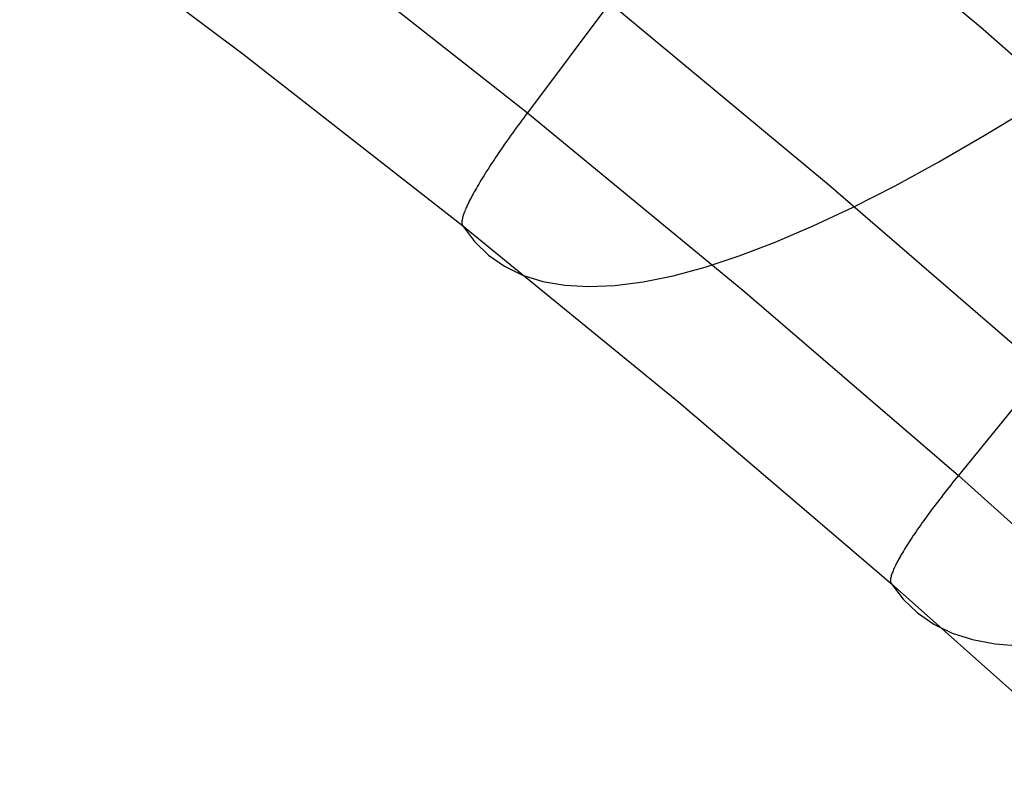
# Model space of a CAD drawing. Header units: millimetres. Extents: x 119 to 175.9, y -203.1 to -153.8.
# Tile 330 of 377: x 163.9 to 165.5, y -161.6 to -160.4. Entities that reach past the tile are written whole.
import ezdxf

# ---------------------------------------------------------------- set-up
doc = ezdxf.new("R2010")
doc.units = ezdxf.units.MM
doc.header["$MEASUREMENT"] = 0
doc.layers.add('Livello 03', color=5, linetype='Continuous', true_color=0x0000ff)

msp = doc.modelspace()

# ---------------------------------------------------------------- linework, layer by layer
at = {"layer": 'Livello 03'}
for p, q in [((165.0815, -160.1354, 56.7434), (165.4362, -160.4329, 56.6788)), ((163.8957, -160.2086, 56.9956), (164.2535, -160.4758, 56.9346)), ((164.3552, -160.2913, 56.6734), (164.7097, -160.5704, 56.6126)), ((164.8418, -160.3942, 56.55), (164.7097, -160.5704, 56.6126)), ((164.8418, -160.3942, 56.55), (165.1926, -160.6852, 56.4879)), ((165.4362, -160.4329, 56.6788), (165.7841, -160.738, 56.6129)), ((164.2535, -160.4758, 56.9346), (164.6057, -160.7511, 56.8725)), ((165.442, -160.6071, 61.3602), (165.5179, -160.5609, 61.6013)), ((164.7008, -160.5825, 56.6173), (164.6978, -160.5865, 56.6191)), ((164.7037, -160.5784, 56.6156), (164.7008, -160.5825, 56.6173)), ((164.7067, -160.5744, 56.6141), (164.7037, -160.5784, 56.6156)), ((164.7097, -160.5704, 56.6126), (164.7067, -160.5744, 56.6141)), ((164.7097, -160.5704, 56.6126), (165.0583, -160.8574, 56.5507)), ((164.6919, -160.5946, 56.6229), (164.689, -160.5986, 56.625)), ((164.6949, -160.5905, 56.621), (164.6919, -160.5946, 56.6229)), ((164.6978, -160.5865, 56.6191), (164.6949, -160.5905, 56.621)), ((164.6804, -160.6106, 56.6319), (164.6776, -160.6146, 56.6344)), ((164.6832, -160.6066, 56.6295), (164.6804, -160.6106, 56.6319)), ((164.6861, -160.6026, 56.6272), (164.6832, -160.6066, 56.6295)), ((164.689, -160.5986, 56.625), (164.6861, -160.6026, 56.6272)), ((165.369, -160.6492, 61.1173), (165.442, -160.6071, 61.3602)), ((164.6693, -160.6265, 56.6425), (164.6666, -160.6304, 56.6454)), ((164.672, -160.6226, 56.6397), (164.6693, -160.6265, 56.6425)), ((164.6748, -160.6186, 56.637), (164.672, -160.6226, 56.6397)), ((164.6776, -160.6146, 56.6344), (164.6748, -160.6186, 56.637)), ((164.6587, -160.642, 56.6548), (164.6562, -160.6458, 56.6581)), ((164.6613, -160.6382, 56.6516), (164.6587, -160.642, 56.6548)), ((164.6639, -160.6343, 56.6485), (164.6613, -160.6382, 56.6516)), ((164.6666, -160.6304, 56.6454), (164.6639, -160.6343, 56.6485)), ((164.6465, -160.6607, 56.6723), (164.6442, -160.6643, 56.6761)), ((164.6489, -160.657, 56.6686), (164.6465, -160.6607, 56.6723)), ((164.6513, -160.6533, 56.665), (164.6489, -160.657, 56.6686)), ((164.6537, -160.6496, 56.6615), (164.6513, -160.6533, 56.665)), ((164.6562, -160.6458, 56.6581), (164.6537, -160.6496, 56.6615)), ((165.299, -160.6874, 60.8729), (165.369, -160.6492, 61.1173)), ((164.6377, -160.6748, 56.688), (164.6356, -160.6782, 56.6922)), ((164.6398, -160.6713, 56.684), (164.6377, -160.6748, 56.688)), ((164.642, -160.6678, 56.68), (164.6398, -160.6713, 56.684)), ((164.6442, -160.6643, 56.6761), (164.642, -160.6678, 56.68)), ((164.6279, -160.6911, 56.7095), (164.6262, -160.6942, 56.714)), ((164.6298, -160.688, 56.7051), (164.6279, -160.6911, 56.7095)), ((164.6316, -160.6848, 56.7007), (164.6298, -160.688, 56.7051)), ((164.6336, -160.6815, 56.6964), (164.6316, -160.6848, 56.7007)), ((164.6356, -160.6782, 56.6922), (164.6336, -160.6815, 56.6964)), ((165.1926, -160.6852, 56.4879), (165.5371, -160.9838, 56.4247)), ((165.232, -160.7216, 60.6271), (165.299, -160.6874, 60.8729)), ((164.6183, -160.7086, 56.7376), (164.617, -160.7113, 56.7425)), ((164.6198, -160.7059, 56.7328), (164.6183, -160.7086, 56.7376)), ((164.6213, -160.7031, 56.728), (164.6198, -160.7059, 56.7328)), ((164.6228, -160.7002, 56.7233), (164.6213, -160.7031, 56.728)), ((164.6245, -160.6972, 56.7186), (164.6228, -160.7002, 56.7233)), ((164.6262, -160.6942, 56.714), (164.6245, -160.6972, 56.7186)), ((164.6112, -160.7234, 56.7676), (164.6103, -160.7256, 56.7727)), ((164.6123, -160.7211, 56.7625), (164.6112, -160.7234, 56.7676)), ((164.6133, -160.7188, 56.7574), (164.6123, -160.7211, 56.7625)), ((164.6145, -160.7163, 56.7524), (164.6133, -160.7188, 56.7574)), ((164.6157, -160.7138, 56.7474), (164.6145, -160.7163, 56.7524)), ((164.617, -160.7113, 56.7425), (164.6157, -160.7138, 56.7474)), ((165.168, -160.7517, 60.38), (165.232, -160.7216, 60.6271)), ((164.6054, -160.74, 56.8147), (164.6051, -160.7414, 56.82)), ((164.6058, -160.7385, 56.8094), (164.6054, -160.74, 56.8147)), ((164.6062, -160.7369, 56.8041), (164.6058, -160.7385, 56.8094)), ((164.6067, -160.7352, 56.7988), (164.6062, -160.7369, 56.8041)), ((164.6073, -160.7334, 56.7936), (164.6067, -160.7352, 56.7988)), ((164.6079, -160.7316, 56.7883), (164.6073, -160.7334, 56.7936)), ((164.6087, -160.7297, 56.7831), (164.6079, -160.7316, 56.7883)), ((164.6094, -160.7276, 56.7779), (164.6087, -160.7297, 56.7831)), ((164.6103, -160.7256, 56.7727), (164.6094, -160.7276, 56.7779)), ((164.6047, -160.744, 56.8306), (164.6046, -160.7452, 56.8358)), ((164.6046, -160.7452, 56.8358), (164.6046, -160.7463, 56.8411)), ((164.6046, -160.7463, 56.8411), (164.6046, -160.7473, 56.8464)), ((164.6046, -160.7473, 56.8464), (164.6047, -160.7482, 56.8517)), ((164.6049, -160.7428, 56.8253), (164.6047, -160.744, 56.8306)), ((164.6047, -160.7482, 56.8517), (164.6048, -160.7491, 56.8569)), ((164.6048, -160.7491, 56.8569), (164.6051, -160.7498, 56.8621)), ((164.6051, -160.7414, 56.82), (164.6049, -160.7428, 56.8253)), ((164.6051, -160.7498, 56.8621), (164.6053, -160.7505, 56.8673)), ((164.6053, -160.7505, 56.8673), (164.6057, -160.7511, 56.8725)), ((164.6057, -160.7511, 56.8725), (164.9522, -161.0344, 56.8092)), ((164.6057, -160.7511, 56.8725), (164.625, -160.7767, 57.1213)), ((165.1071, -160.7778, 60.1317), (165.168, -160.7517, 60.38)), ((164.625, -160.7767, 57.1213), (164.6474, -160.7986, 57.371)), ((165.0494, -160.7999, 59.8825), (165.1071, -160.7778, 60.1317)), ((164.6474, -160.7986, 57.371), (164.6731, -160.8165, 57.6215)), ((164.9948, -160.8179, 59.6325), (165.0494, -160.7999, 59.8825)), ((164.6731, -160.8165, 57.6215), (164.702, -160.8306, 57.8724)), ((164.9433, -160.8318, 59.3818), (164.9948, -160.8179, 59.6325)), ((164.702, -160.8306, 57.8724), (164.7342, -160.8408, 58.1238)), ((164.895, -160.8416, 59.1306), (164.9433, -160.8318, 59.3818)), ((164.7342, -160.8408, 58.1238), (164.7695, -160.847, 58.3755)), ((164.7695, -160.847, 58.3755), (164.8081, -160.8492, 58.6273)), ((164.8081, -160.8492, 58.6273), (164.85, -160.8475, 58.879)), ((164.85, -160.8475, 58.879), (164.895, -160.8416, 59.1306)), ((165.0583, -160.8574, 56.5507), (165.4006, -161.1519, 56.4875)), ((165.5371, -160.9838, 56.4247), (165.4006, -161.1519, 56.4875)), ((164.9522, -161.0344, 56.8092), (165.2928, -161.3251, 56.7446)), ((165.3914, -161.1634, 56.4923), (165.3883, -161.1673, 56.4941)), ((165.3945, -161.1596, 56.4906), (165.3914, -161.1634, 56.4923)), ((165.3975, -161.1558, 56.489), (165.3945, -161.1596, 56.4906)), ((165.4006, -161.1519, 56.4875), (165.3975, -161.1558, 56.489)), ((165.4006, -161.1519, 56.4875), (165.7367, -161.4537, 56.423)), ((165.3792, -161.1788, 56.5), (165.3762, -161.1827, 56.5022)), ((165.3822, -161.175, 56.4979), (165.3792, -161.1788, 56.5)), ((165.3853, -161.1711, 56.4959), (165.3822, -161.175, 56.4979)), ((165.3883, -161.1673, 56.4941), (165.3853, -161.1711, 56.4959)), ((165.3645, -161.198, 56.5119), (165.3617, -161.2017, 56.5146)), ((165.3674, -161.1942, 56.5093), (165.3645, -161.198, 56.5119)), ((165.3703, -161.1903, 56.5068), (165.3674, -161.1942, 56.5093)), ((165.3733, -161.1865, 56.5045), (165.3703, -161.1903, 56.5068)), ((165.3762, -161.1827, 56.5022), (165.3733, -161.1865, 56.5045)), ((165.3533, -161.213, 56.5233), (165.3506, -161.2167, 56.5264)), ((165.3561, -161.2093, 56.5203), (165.3533, -161.213, 56.5233)), ((165.3588, -161.2055, 56.5174), (165.3561, -161.2093, 56.5203)), ((165.3617, -161.2017, 56.5146), (165.3588, -161.2055, 56.5174)), ((165.3427, -161.2276, 56.5363), (165.3402, -161.2311, 56.5398)), ((165.3453, -161.224, 56.5329), (165.3427, -161.2276, 56.5363)), ((165.3479, -161.2203, 56.5296), (165.3453, -161.224, 56.5329)), ((165.3506, -161.2167, 56.5264), (165.3479, -161.2203, 56.5296)), ((165.3306, -161.245, 56.5546), (165.3283, -161.2484, 56.5585)), ((165.3329, -161.2416, 56.5508), (165.3306, -161.245, 56.5546)), ((165.3353, -161.2382, 56.547), (165.3329, -161.2416, 56.5508)), ((165.3377, -161.2347, 56.5433), (165.3353, -161.2382, 56.547)), ((165.3402, -161.2311, 56.5398), (165.3377, -161.2347, 56.5433)), ((165.3199, -161.2612, 56.5751), (165.3179, -161.2643, 56.5794)), ((165.3219, -161.2581, 56.5708), (165.3199, -161.2612, 56.5751)), ((165.324, -161.2549, 56.5666), (165.3219, -161.2581, 56.5708)), ((165.3261, -161.2517, 56.5625), (165.324, -161.2549, 56.5666)), ((165.3283, -161.2484, 56.5585), (165.3261, -161.2517, 56.5625)), ((165.3108, -161.276, 56.5974), (165.3091, -161.2788, 56.6021)), ((165.3124, -161.2732, 56.5928), (165.3108, -161.276, 56.5974)), ((165.3142, -161.2703, 56.5883), (165.3124, -161.2732, 56.5928)), ((165.316, -161.2673, 56.5838), (165.3142, -161.2703, 56.5883)), ((165.3179, -161.2643, 56.5794), (165.316, -161.2673, 56.5838)), ((165.3021, -161.2915, 56.6262), (165.3009, -161.2938, 56.6312)), ((165.3033, -161.2891, 56.6213), (165.3021, -161.2915, 56.6262)), ((165.3047, -161.2866, 56.6164), (165.3033, -161.2891, 56.6213)), ((165.3061, -161.2841, 56.6116), (165.3047, -161.2866, 56.6164)), ((165.3076, -161.2815, 56.6068), (165.3061, -161.2841, 56.6116)), ((165.3091, -161.2788, 56.6021), (165.3076, -161.2815, 56.6068)), ((165.2946, -161.308, 56.6668), (165.294, -161.3097, 56.672)), ((165.2953, -161.3062, 56.6617), (165.2946, -161.308, 56.6668)), ((165.296, -161.3043, 56.6565), (165.2953, -161.3062, 56.6617)), ((165.2968, -161.3024, 56.6514), (165.296, -161.3043, 56.6565)), ((165.2977, -161.3004, 56.6463), (165.2968, -161.3024, 56.6514)), ((165.2987, -161.2983, 56.6412), (165.2977, -161.3004, 56.6463)), ((165.2998, -161.2961, 56.6362), (165.2987, -161.2983, 56.6412)), ((165.3009, -161.2938, 56.6312), (165.2998, -161.2961, 56.6362)), ((165.2919, -161.3182, 56.7033), (165.2917, -161.3193, 56.7085)), ((165.2917, -161.3193, 56.7085), (165.2917, -161.3204, 56.7137)), ((165.2917, -161.3204, 56.7137), (165.2917, -161.3214, 56.7189)), ((165.2917, -161.3214, 56.7189), (165.2918, -161.3223, 56.7241)), ((165.2918, -161.3223, 56.7241), (165.292, -161.3231, 56.7293)), ((165.292, -161.317, 56.6981), (165.2919, -161.3182, 56.7033)), ((165.2923, -161.3157, 56.6929), (165.292, -161.317, 56.6981)), ((165.292, -161.3231, 56.7293), (165.2922, -161.3238, 56.7344)), ((165.2922, -161.3238, 56.7344), (165.2925, -161.3245, 56.7395)), ((165.2926, -161.3143, 56.6876), (165.2923, -161.3157, 56.6929)), ((165.2925, -161.3245, 56.7395), (165.2928, -161.3251, 56.7446)), ((165.293, -161.3128, 56.6824), (165.2926, -161.3143, 56.6876)), ((165.2935, -161.3113, 56.6772), (165.293, -161.3128, 56.6824)), ((165.294, -161.3097, 56.672), (165.2935, -161.3113, 56.6772)), ((165.2928, -161.3251, 56.7446), (165.6274, -161.6231, 56.6785)), ((165.2928, -161.3251, 56.7446), (165.3123, -161.3504, 56.9897)), ((165.3123, -161.3504, 56.9897), (165.335, -161.3722, 57.2355)), ((165.335, -161.3722, 57.2355), (165.3611, -161.3902, 57.482)), ((165.3611, -161.3902, 57.482), (165.3905, -161.4046, 57.7291)), ((165.3905, -161.4046, 57.7291), (165.4233, -161.4152, 57.9765)), ((165.4233, -161.4152, 57.9765), (165.4594, -161.4221, 58.2242)), ((165.4594, -161.4221, 58.2242), (165.4988, -161.4251, 58.4719))]:
    msp.add_line(p, q, dxfattribs=at)

doc.saveas('drawing.dxf')
